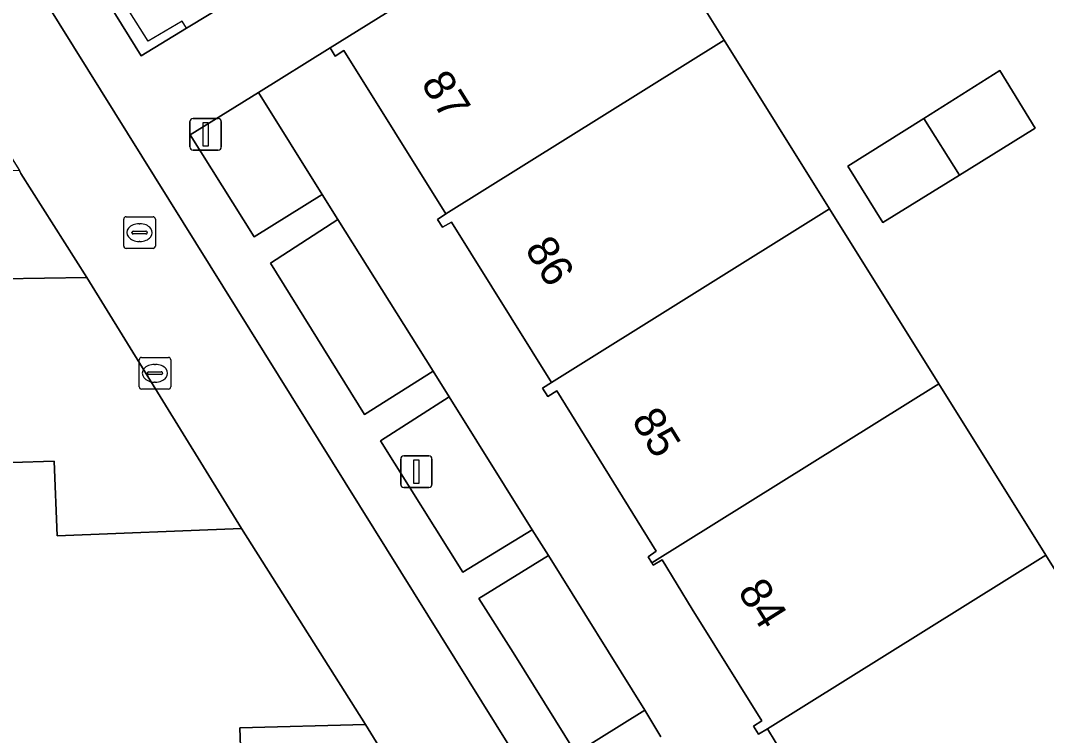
# Model space of a CAD drawing. Extents: x 159279 to 160377, y 384531 to 385888.
# Drawn here: x 159722.16 to 159754.62, y 385500.69 to 385523.31 of the extents above; entities that cross this region are included whole.
import ezdxf

# ---------------------------------------------------------------- set-up
doc = ezdxf.new("R2010")
doc.units = 0
for name, color, linetype in [('IMGEO_Erf', 7, 'Continuous'), ('IMGEO_Groenvoorziening', 7, 'Continuous'), ('IMGEO_Haag', 7, 'Continuous'), ('IMGEO_Kolk', 7, 'Continuous'), ('IMGEO_Lichtmast', 7, 'Continuous'), ('IMGEO_Pand', 7, 'Continuous'), ('IMGEO_Pand_nummerreeks', 7, 'Continuous'), ('IMGEO_Parkeervlak_open', 7, 'Continuous'), ('IMGEO_Rijbaan_lokaal_open', 7, 'Continuous'), ('IMGEO_Rioolput', 7, 'Continuous'), ('IMGEO_Voetpad_open', 7, 'Continuous')]:
    doc.layers.add(name, color=color, linetype=linetype)

msp = doc.modelspace()

# ---------------------------------------------------------------- linework, layer by layer
at = {"layer": 'IMGEO_Erf'}
for points in [[(159756.456, 385549.269), (159751.921, 385546.441), (159747.294, 385543.555), (159742.737, 385540.713), (159738.13, 385537.84), (159733.547, 385534.981), (159728.966, 385532.124), (159724.155, 385529.123), (159718.034, 385538.964), (159716.24, 385537.874), (159721.396, 385529.575), (159725.98, 385522.197), (159727.417, 385523.068), (159732.538, 385526.174), (159734.02, 385523.727), (159735.796, 385524.834), (159741.048, 385528.105), (159744.427, 385522.691), (159747.761, 385517.349), (159751.213, 385511.818), (159754.601, 385506.388), (159757.989, 385500.96)], [(159746.278, 385500.093), (159745.801, 385500.892), (159745.509, 385500.723), (159745.352, 385500.981), (159745.621, 385501.153), (159743.416, 385504.683), (159742.467, 385506.246), (159742.183, 385506.075), (159742.135, 385506.152), (159742.02, 385506.336), (159742.276, 385506.518), (159739.131, 385511.592), (159738.847, 385511.418), (159738.678, 385511.676), (159738.963, 385511.858), (159735.797, 385516.932), (159735.515, 385516.768), (159735.354, 385517.018), (159735.618, 385517.193), (159732.396, 385522.363), (159732.116, 385522.188), (159731.958, 385522.443), (159729.692, 385521.035), (159731.702, 385517.806), (159732.204, 385517.015), (159735.219, 385512.213), (159735.72, 385511.4), (159738.35, 385507.199), (159738.866, 385506.383), (159741.913, 385501.482), (159742.422, 385500.648)]]:
    msp.add_lwpolyline(points, dxfattribs=at)
msp.add_lwpolyline([(159753.149, 385521.726), (159754.265, 385519.908), (159751.868, 385518.418), (159749.45, 385516.915), (159748.333, 385518.706), (159750.741, 385520.216)], close=True, dxfattribs=at)
at = {"layer": 'IMGEO_Groenvoorziening'}
for points in [[(159733.073, 385501.03), (159729.153, 385507.241), (159723.324, 385507.007), (159723.224, 385509.366), (159721.884, 385509.327), (159721.797, 385511.866), (159720.318, 385511.832), (159720.23, 385515.115), (159724.266, 385515.176), (159722.171, 385518.472), (159722.132, 385518.57), (159716.234, 385518.391), (159716.162, 385520.763), (159714.785, 385520.712), (159714.702, 385523.239), (159713.221, 385523.204), (159713.141, 385526.474), (159717.122, 385526.568), (159716.619, 385527.459)], [(159736.66, 385495.219), (159736.388, 385495.658), (159730.59, 385495.324), (159730.446, 385497.673), (159729.221, 385497.639), (159729.099, 385500.925), (159733.073, 385501.03)]]:
    msp.add_lwpolyline(points, dxfattribs=at)
for points in [[(159729.692, 385521.035), (159727.535, 385519.691), (159729.557, 385516.471), (159731.702, 385517.806)], [(159732.204, 385517.015), (159730.067, 385515.631), (159733.041, 385510.848), (159735.219, 385512.213)], [(159735.72, 385511.4), (159733.552, 385510.012), (159736.155, 385505.849), (159738.35, 385507.199)], [(159738.866, 385506.383), (159736.663, 385505.016), (159737.747, 385503.312), (159739.734, 385500.123), (159741.913, 385501.482)]]:
    msp.add_lwpolyline(points, close=True, dxfattribs=at)
at = {"layer": 'IMGEO_Haag'}
msp.add_lwpolyline([(159721.396, 385529.575), (159725.98, 385522.197), (159727.417, 385523.068), (159727.281, 385523.296), (159726.202, 385522.654), (159721.705, 385529.775)], close=True, dxfattribs=at)
at = {"layer": 'IMGEO_Kolk'}
for p, q in [((159725.916, 385511.723), (159725.916, 385512.575)), ((159725.991, 385512.649), (159726.843, 385512.649)), ((159726.917, 385512.575), (159726.917, 385511.723)), ((159726.404, 385512.429), (159726.429, 385512.429)), ((159726.175, 385512.143), (159726.175, 385512.155)), ((159726.613, 385512.106), (159726.215, 385512.106)), ((159726.218, 385512.192), (159726.616, 385512.192)), ((159726.659, 385512.155), (159726.659, 385512.143)), ((159726.843, 385511.649), (159725.991, 385511.649)), ((159726.427, 385511.869), (159726.402, 385511.869))]:
    msp.add_line(p, q, dxfattribs=at)
for points in [[(159725.916, 385511.723), (159725.916, 385512.575)], [(159725.991, 385512.649), (159726.843, 385512.649)], [(159726.917, 385512.575), (159726.917, 385511.723)], [(159726.843, 385511.649), (159725.991, 385511.649)]]:
    msp.add_lwpolyline(points, dxfattribs=at)
for centre, radius, start, end in [((159725.993, 385512.573), 0.0765, 91.552, 178.448), ((159725.993, 385512.573), 0.0765, 91.552, 178.448), ((159726.841, 385512.573), 0.0765, 1.552, 88.448), ((159726.841, 385512.573), 0.0765, 1.552, 88.448), ((159726.215, 385512.152), 0.0403, 85.8775, 175.7526), ((159726.212, 385512.142), 0.0366, 178.938, 274.7102), ((159726.616, 385512.149), 0.043, 264.8664, 352.4533), ((159726.62, 385512.154), 0.0386, 1.7309, 96.639), ((159725.993, 385511.725), 0.0765, 181.552, 268.448), ((159725.993, 385511.725), 0.0765, 181.552, 268.448), ((159726.841, 385511.725), 0.0765, 271.552, 358.448), ((159726.841, 385511.725), 0.0765, 271.552, 358.448)]:
    msp.add_arc(centre, radius, start, end, dxfattribs=at)
for centre, major_axis, ratio, start_param, end_param in [((159726.403, 385512.149), (-0.387, 0.002), 0.722429, 4.712389, 7.853982), ((159726.428, 385512.149), (-0.39, 0.002), 0.717154, 1.570796, 4.712389)]:
    msp.add_ellipse(centre, major_axis=major_axis, ratio=ratio, start_param=start_param, end_param=end_param, dxfattribs=at)
at = {"layer": 'IMGEO_Lichtmast'}
for p, q in [((159727.525, 385519.313), (159727.525, 385520.113)), ((159727.525, 385520.113), (159727.525, 385519.313)), ((159727.625, 385520.213), (159728.415, 385520.213)), ((159728.415, 385520.213), (159727.625, 385520.213)), ((159728.515, 385520.113), (159728.515, 385519.313)), ((159728.515, 385519.313), (159728.515, 385520.113)), ((159728.415, 385519.213), (159727.625, 385519.213)), ((159727.625, 385519.213), (159728.415, 385519.213)), ((159734.191, 385508.631), (159734.191, 385509.431)), ((159734.191, 385509.431), (159734.191, 385508.631)), ((159734.291, 385509.531), (159735.081, 385509.531)), ((159735.081, 385509.531), (159734.291, 385509.531)), ((159735.181, 385509.431), (159735.181, 385508.631)), ((159735.181, 385508.631), (159735.181, 385509.431)), ((159735.081, 385508.531), (159734.291, 385508.531)), ((159734.291, 385508.531), (159735.081, 385508.531))]:
    msp.add_line(p, q, dxfattribs=at)
for points in [[(159727.945, 385520.088), (159728.095, 385520.088), (159728.095, 385519.338), (159727.945, 385519.338), (159727.945, 385520.088)], [(159734.611, 385509.406), (159734.761, 385509.406), (159734.761, 385508.656), (159734.611, 385508.656), (159734.611, 385509.406)]]:
    msp.add_lwpolyline(points, dxfattribs=at)
for centre, start, end in [((159727.625, 385520.113), 90, 180), ((159727.625, 385520.113), 90, 180), ((159728.415, 385520.113), 0, 90), ((159728.415, 385520.113), 360, 90), ((159727.625, 385519.313), 180, 270), ((159727.625, 385519.313), 180, 270), ((159728.415, 385519.313), 270, 0), ((159728.415, 385519.313), 270, 0), ((159734.291, 385509.431), 90, 180), ((159734.291, 385509.431), 90, 180), ((159735.081, 385509.431), 0, 90), ((159735.081, 385509.431), 360, 90), ((159734.291, 385508.631), 180, 270), ((159734.291, 385508.631), 180, 270), ((159735.081, 385508.631), 270, 0), ((159735.081, 385508.631), 270, 0)]:
    msp.add_arc(centre, 0.1, start, end, dxfattribs=at)
at = {"layer": 'IMGEO_Pand'}
for points in [[(159744.427, 385522.691), (159741.048, 385528.105), (159735.796, 385524.834), (159734.02, 385523.727), (159731.958, 385522.443), (159732.116, 385522.188), (159732.396, 385522.363), (159735.618, 385517.193)], [(159747.761, 385517.349), (159744.427, 385522.691), (159735.618, 385517.193), (159735.354, 385517.018), (159735.515, 385516.768), (159735.797, 385516.932), (159738.963, 385511.858)], [(159753.149, 385521.726), (159750.741, 385520.216), (159751.868, 385518.418), (159754.265, 385519.908)], [(159750.741, 385520.216), (159748.333, 385518.706), (159749.45, 385516.915), (159751.868, 385518.418)], [(159751.213, 385511.818), (159747.761, 385517.349), (159738.963, 385511.858), (159738.678, 385511.676), (159738.847, 385511.418), (159739.131, 385511.592), (159742.276, 385506.518), (159742.02, 385506.336), (159742.135, 385506.152)], [(159754.601, 385506.388), (159751.213, 385511.818), (159742.135, 385506.152), (159742.183, 385506.075), (159742.467, 385506.246), (159743.416, 385504.683), (159745.621, 385501.153), (159745.352, 385500.981), (159745.509, 385500.723), (159745.801, 385500.892)], [(159757.989, 385500.96), (159754.601, 385506.388), (159745.801, 385500.892), (159746.278, 385500.093), (159748.988, 385495.744), (159748.721, 385495.554), (159748.894, 385495.296), (159750.291, 385496.166), (159757.064, 385500.384)]]:
    msp.add_lwpolyline(points, close=True, dxfattribs=at)
at = {"layer": 'IMGEO_Parkeervlak_open'}
for points in [[(159724.266, 385515.176), (159720.23, 385515.115), (159720.318, 385511.832), (159721.797, 385511.866), (159721.884, 385509.327), (159723.224, 385509.366), (159723.324, 385507.007), (159729.153, 385507.241)], [(159733.073, 385501.03), (159729.099, 385500.925), (159729.221, 385497.639), (159730.446, 385497.673), (159730.59, 385495.324), (159736.388, 385495.658)]]:
    msp.add_lwpolyline(points, close=True, dxfattribs=at)
at = {"layer": 'IMGEO_Rijbaan_lokaal_open'}
for points in [[(159771.645, 385445.743), (159713.93, 385538.401), (159697.346, 385528.047), (159753.856, 385437.44), (159755.137, 385435.385), (159756.104, 385433.874), (159757.348, 385431.808)], [(159716.619, 385527.459), (159717.122, 385526.568), (159722.132, 385518.57), (159722.171, 385518.472), (159724.266, 385515.176), (159729.153, 385507.241), (159733.073, 385501.03), (159736.388, 385495.658), (159736.66, 385495.219)]]:
    msp.add_lwpolyline(points, dxfattribs=at)
at = {"layer": 'IMGEO_Rioolput'}
for p, q in [((159725.503, 385517.1), (159726.355, 385517.1)), ((159725.428, 385516.174), (159725.428, 385517.026)), ((159725.916, 385516.88), (159725.941, 385516.88)), ((159726.429, 385517.026), (159726.429, 385516.174)), ((159725.687, 385516.594), (159725.687, 385516.606)), ((159726.125, 385516.557), (159725.727, 385516.557)), ((159725.73, 385516.643), (159726.128, 385516.643)), ((159726.171, 385516.606), (159726.171, 385516.594)), ((159725.939, 385516.32), (159725.914, 385516.32)), ((159726.355, 385516.1), (159725.503, 385516.1))]:
    msp.add_line(p, q, dxfattribs=at)
for points in [[(159725.503, 385517.1), (159726.355, 385517.1)], [(159725.428, 385516.174), (159725.428, 385517.026)], [(159726.429, 385517.026), (159726.429, 385516.174)], [(159726.355, 385516.1), (159725.503, 385516.1)]]:
    msp.add_lwpolyline(points, dxfattribs=at)
for centre, radius, start, end in [((159725.505, 385517.024), 0.0765, 91.552, 178.448), ((159725.505, 385517.024), 0.0765, 91.552, 178.448), ((159726.353, 385517.024), 0.0765, 1.552, 88.448), ((159726.353, 385517.024), 0.0765, 1.552, 88.448), ((159725.727, 385516.603), 0.0403, 85.8775, 175.7526), ((159725.724, 385516.593), 0.0366, 178.938, 274.7102), ((159726.128, 385516.6), 0.043, 264.8664, 352.4533), ((159726.132, 385516.605), 0.0386, 1.7309, 96.639), ((159725.505, 385516.176), 0.0765, 181.552, 268.448), ((159725.505, 385516.176), 0.0765, 181.552, 268.448), ((159726.353, 385516.176), 0.0765, 271.552, 358.448), ((159726.353, 385516.176), 0.0765, 271.552, 358.448)]:
    msp.add_arc(centre, radius, start, end, dxfattribs=at)
for centre, major_axis, ratio, start_param, end_param in [((159725.915, 385516.6), (-0.387, 0.002), 0.722429, 4.712389, 7.853982), ((159725.94, 385516.6), (-0.39, 0.002), 0.717154, 1.570796, 4.712389)]:
    msp.add_ellipse(centre, major_axis=major_axis, ratio=ratio, start_param=start_param, end_param=end_param, dxfattribs=at)
at = {"layer": 'IMGEO_Voetpad_open'}
for points in [[(159713.93, 385538.401), (159771.645, 385445.743)], [(159732.538, 385526.174), (159727.417, 385523.068), (159725.98, 385522.197), (159721.396, 385529.575)], [(159742.422, 385500.648), (159741.913, 385501.482), (159739.734, 385500.123), (159737.747, 385503.312), (159736.663, 385505.016), (159738.866, 385506.383), (159738.35, 385507.199), (159736.155, 385505.849), (159733.552, 385510.012), (159735.72, 385511.4), (159735.219, 385512.213), (159733.041, 385510.848), (159730.067, 385515.631), (159732.204, 385517.015), (159731.702, 385517.806), (159729.557, 385516.471), (159727.535, 385519.691), (159729.692, 385521.035), (159731.958, 385522.443), (159734.02, 385523.727)]]:
    msp.add_lwpolyline(points, dxfattribs=at)

# ---------------------------------------------------------------- texts
at = {"layer": 'IMGEO_Pand_nummerreeks'}
for s, rotation, p in [('87', 301.9307, (159734.813, 385521.321)), ('86', 301.9651, (159738.098, 385516.079)), ('85', 301.7932, (159741.474, 385510.66)), ('84', 301.988, (159744.834, 385505.244))]:
    msp.add_text(s, height=1, rotation=rotation, dxfattribs=at).set_placement(p)

doc.saveas('drawing.dxf')
